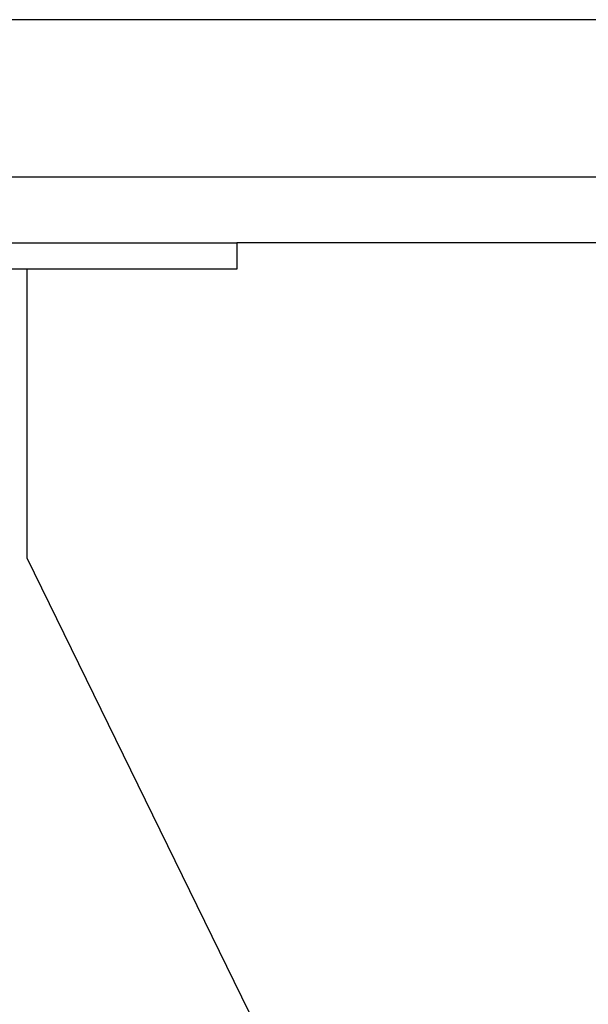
# Model space of a CAD drawing. Header units: inches. Extents: x 18 to 846, y -67 to 561.
# Tile 574 of 656: x 781.51 to 786.93, y 267.92 to 277.29. Entities that reach past the tile are written whole.
import ezdxf

# ---------------------------------------------------------------- set-up
doc = ezdxf.new("R2010")
doc.units = ezdxf.units.IN
doc.header["$LTSCALE"] = 24
doc.header["$MEASUREMENT"] = 0
doc.layers.add('Visible (ANSI)', color=7, linetype='Continuous', lineweight=30)

msp = doc.modelspace()

# ---------------------------------------------------------------- linework, layer by layer
at = {"layer": 'Visible (ANSI)'}
for p, q in [((792.1433, 277.29286), (762.3308, 277.29286)), ((792.1433, 275.79286), (762.3308, 275.79286)), ((762.3308, 275.16786), (783.5808, 275.16786)), ((787.08362, 275.16786), (783.5808, 275.16786)), ((783.5808, 275.16786), (783.5808, 274.91786)), ((783.5808, 274.91786), (762.3308, 274.91786)), ((781.5808, 274.91786), (781.5808, 272.16786)), ((781.5808, 272.16786), (786.90734, 261.29286))]:
    msp.add_line(p, q, dxfattribs=at)

doc.saveas('drawing.dxf')
